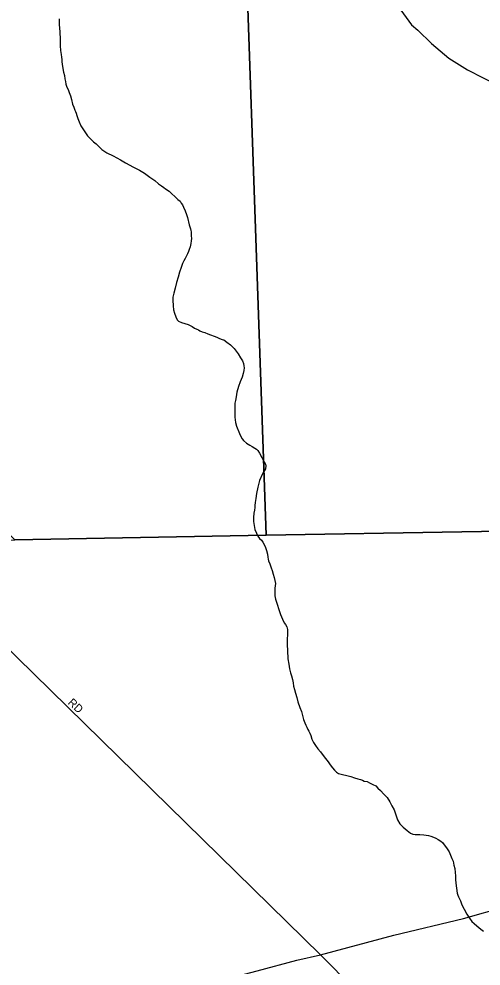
# Model space of a CAD drawing. Extents: x 2010165 to 2382125, y 1060529 to 1407316.
# Drawn here: x 2233393 to 2236282, y 1290356 to 1296274 of the extents above; entities that cross this region are included whole.
import ezdxf

# ---------------------------------------------------------------- set-up
doc = ezdxf.new("R2010")
doc.units = 0
for name, color, linetype in [('GM_X_City_Street', 7, 'Continuous'), ('GM_X_City_Street_Text', 7, 'Continuous'), ('GM_X_Corporation', 7, 'Continuous'), ('GM_X_Minor_River', 7, 'Continuous')]:
    doc.layers.add(name, color=color, linetype=linetype)

msp = doc.modelspace()

# ---------------------------------------------------------------- linework, layer by layer
at = {"layer": 'GM_X_City_Street'}
for points in [[(2234791, 1297589.9), (2234951.4, 1297371.4), (2235265.9, 1296994), (2235724.2, 1296409.4), (2235847, 1296237.8), (2235885.9, 1296204.7), (2235972.3, 1296120.6), (2236081, 1296029), (2236197.2, 1295955.7), (2236392.2, 1295856.3), (2236499.6, 1295814.9), (2236606.8, 1295779.6), (2236801.9, 1295756.5), (2237088.8, 1295749.8), (2238672.4, 1295770.7), (2243162.7, 1295800.6)], [(2237139.1, 1283818.1), (2237013.6, 1286565.2), (2236914.8, 1287903.6), (2236898.9, 1288051.7), (2236904.4, 1288071.9), (2236952, 1288095.2), (2237028.2, 1288171.5), (2237100.3, 1288249.6), (2237206.3, 1288419), (2237198.5, 1288487), (2237161.7, 1288590.5), (2237128, 1288653.8), (2237061.6, 1288738.4), (2236872.5, 1288918.2), (2236470.3, 1289275.2), (2235905.5, 1289792.5), (2235277.5, 1290426.7), (2232535.6, 1293111.5)], [(2235277.5, 1290426.7), (2235737.5, 1290549), (2236172, 1290652.6), (2236436.7, 1290727.7), (2236661.8, 1290785.7), (2236919.3, 1290830.5), (2237149.2, 1290858.5), (2237411.2, 1290885.4), (2237855.7, 1290908.9), (2238173, 1290889.1), (2238908.5, 1290829.8), (2239552.6, 1290792.5)], [(2233595.7, 1289787), (2233739.2, 1289895.1), (2233988.7, 1290020), (2234081.8, 1290064.5), (2234168.9, 1290104.9), (2234373.1, 1290196.5), (2234636.1, 1290261.6), (2234883.1, 1290326.2), (2235130, 1290392.8), (2235277.5, 1290426.7)]]:
    msp.add_lwpolyline(points, dxfattribs=at)
at = {"layer": 'GM_X_Corporation'}
for points in [[(2234754.2, 1298378.1), (2234938.8, 1293048), (2233366.5, 1293020.4), (2231831.7, 1294517.8), (2231640.3, 1294703.3), (2231491.3, 1294842.8), (2231434.9, 1294888.7), (2231360.5, 1294950.4), (2231270.1, 1294994), (2231181.7, 1295029.6), (2231057.4, 1295061), (2230925.1, 1295066.3), (2230822.9, 1295079.8), (2230738.6, 1295111.4), (2230644.1, 1295161), (2230579.7, 1295214.8), (2230497, 1295314.6), (2230403.9, 1295484.6), (2230264.2, 1295742.6), (2230223.6, 1295842.6), (2230211, 1295942.9), (2230222.3, 1296071.3), (2230237.2, 1296266), (2230250.1, 1296458.7)], [(2245628.7, 1298157.5), (2245690.7, 1295916.5), (2245718.5, 1291617.1), (2245721.2, 1290799.4), (2245724.8, 1290436.2), (2240444.4, 1290387.7), (2240406.9, 1293128.4), (2239321.3, 1293118.2), (2238752.4, 1293110.9), (2238221.6, 1293105.9), (2237384.4, 1293091.1), (2234938.8, 1293048), (2234754.2, 1298378.1)], [(2233029.7, 1284948.2), (2232960.9, 1287546.8), (2232761.3, 1287788.3), (2234325.3, 1288864.4), (2234201.1, 1289017.7), (2233926.8, 1289388), (2233595.7, 1289787), (2233517.7, 1289853.2), (2233432.5, 1289969.5), (2233294.4, 1290116.5), (2233195.3, 1290226.3), (2233079.5, 1290303.5), (2229712.6, 1290255.7), (2229671.2, 1292961.1), (2229670.7, 1293049.4), (2229690.7, 1293055.5), (2229813.4, 1292957.9), (2233366.5, 1293020.4), (2234938.8, 1293048), (2237384.4, 1293091.1)]]:
    msp.add_lwpolyline(points, dxfattribs=at)
at = {"layer": 'GM_X_Minor_River'}
for points in [[(2233643.7, 1296275.9), (2233644.5, 1296239.7), (2233649.4, 1296193.6), (2233650.4, 1296145.4), (2233651.2, 1296107.2)], [(2233651.2, 1296107.2), (2233653.8, 1296077.1), (2233656.3, 1296053), (2233658.7, 1296035), (2233661, 1296021), (2233661.3, 1296006.9), (2233663.6, 1295990.9), (2233668.1, 1295964.8), (2233672.6, 1295942.8), (2233677.1, 1295920.8), (2233679.5, 1295900.8), (2233683.9, 1295882.8), (2233686.2, 1295866.7), (2233692.6, 1295848.8), (2233701, 1295832.9), (2233707.4, 1295814.9), (2233715.8, 1295795), (2233722.3, 1295771), (2233728.9, 1295741), (2233735.3, 1295723), (2233741.7, 1295705), (2233745.9, 1295695.1), (2233750.2, 1295685.1), (2233754.5, 1295671.1), (2233760.9, 1295653.2), (2233769.3, 1295631.2), (2233779.9, 1295607.3), (2233821.3, 1295543.8), (2233843.9, 1295522.1), (2233860.2, 1295506.4), (2233876.6, 1295494.6), (2233886.8, 1295482.8), (2233897.1, 1295472.9), (2233911.4, 1295459.1), (2233942, 1295437.6), (2233982.5, 1295418.3), (2234027.2, 1295395.1), (2234059.7, 1295375.6), (2234086.1, 1295360), (2234104.4, 1295350.3), (2234116.6, 1295344.6), (2234130.8, 1295336.8), (2234147, 1295329.1), (2234177.5, 1295311.6), (2234212.1, 1295286.1), (2234242.7, 1295264.6), (2234265.2, 1295244.9), (2234283.6, 1295231.2), (2234299.8, 1295221.5), (2234310, 1295213.6), (2234332.4, 1295198), (2234348.8, 1295182.2), (2234367.2, 1295164.5), (2234385.7, 1295146.8), (2234400, 1295135), (2234408.2, 1295123.1), (2234416.5, 1295113.2), (2234422.8, 1295099.3), (2234433.3, 1295075.4), (2234439.8, 1295053.4), (2234446.2, 1295033.4), (2234457.2, 1294987.4), (2234461.5, 1294975.4), (2234465.7, 1294963.5), (2234467.9, 1294953.5), (2234470.2, 1294943.5), (2234470.6, 1294919.4), (2234471, 1294903.3), (2234469.3, 1294887.2), (2234467.6, 1294871.1), (2234464, 1294850.9), (2234458.3, 1294834.7), (2234452.6, 1294820.6), (2234446.8, 1294806.4), (2234441.1, 1294794.2), (2234431.4, 1294777.9), (2234423.6, 1294763.7), (2234416, 1294745.5), (2234406.4, 1294721.2), (2234397, 1294692.9), (2234387.6, 1294660.6), (2234378.2, 1294628.2), (2234368.9, 1294591.9), (2234361.5, 1294561.6), (2234356, 1294535.4), (2234354.4, 1294517.3), (2234354.6, 1294505.2), (2234356.8, 1294495.2), (2234357.1, 1294481.1), (2234359.6, 1294457.1), (2234366.1, 1294435.1), (2234374.6, 1294413.2), (2234383, 1294395.2), (2234391.2, 1294385.4), (2234409.4, 1294377.7), (2234451.9, 1294364.4), (2234476.2, 1294352.8), (2234490.4, 1294343.1), (2234504.7, 1294335.3), (2234514.8, 1294331.5), (2234524.9, 1294325.6)], [(2234524.9, 1294325.6), (2234539.1, 1294319.9), (2234555.3, 1294314.2), (2234573.5, 1294306.5), (2234630.2, 1294285.5), (2234646.4, 1294277.8), (2234662.6, 1294272), (2234674.7, 1294268.3), (2234693.1, 1294254.6), (2234715.5, 1294238.9), (2234738, 1294215.2), (2234762.8, 1294181.6), (2234777.4, 1294157.7), (2234789.8, 1294137.9), (2234796.2, 1294121.9), (2234798.5, 1294105.9), (2234800.8, 1294093.9), (2234799.1, 1294077.8), (2234795.4, 1294059.6), (2234787.9, 1294035.4), (2234776.4, 1294007), (2234765, 1293976.7), (2234755.7, 1293942.3), (2234750.2, 1293914.1), (2234746.7, 1293889.9), (2234743, 1293873.8), (2234743.3, 1293859.7), (2234743.8, 1293835.6), (2234742.3, 1293809.5), (2234742.8, 1293785.4), (2234747.5, 1293753.3), (2234754, 1293729.3), (2234771, 1293683.4), (2234779.4, 1293665.5), (2234787.7, 1293651.6), (2234798, 1293639.7), (2234816.4, 1293624), (2234836.7, 1293610.4), (2234851, 1293602.6), (2234867.2, 1293592.9), (2234877.4, 1293587), (2234885.6, 1293577.1), (2234896, 1293561.3), (2234925.2, 1293507.6), (2234933.5, 1293491.7), (2234935.8, 1293481.7), (2234934.1, 1293463.6), (2234914.7, 1293431), (2234897.5, 1293390.5), (2234886.3, 1293348.1), (2234879, 1293309.8), (2234873.7, 1293277.5), (2234870.1, 1293253.4), (2234868.5, 1293233.2), (2234866.8, 1293221.2), (2234865.1, 1293205.1), (2234861.5, 1293186.9), (2234860, 1293158.7), (2234860.5, 1293134.6), (2234863, 1293108.6), (2234867.6, 1293084.6), (2234878.1, 1293060.6), (2234886.5, 1293042.7), (2234896.8, 1293028.9), (2234909.1, 1293017), (2234917.4, 1293005.1), (2234925.7, 1292991.2), (2234934.1, 1292971.3), (2234940.5, 1292953.4), (2234947, 1292929.4), (2234949.4, 1292911.3), (2234951.7, 1292899.3), (2234953.9, 1292889.3), (2234962.3, 1292869.4), (2234966.6, 1292857.4), (2234970.8, 1292845.4), (2234975.2, 1292827.4), (2234981.7, 1292805.5), (2234988.2, 1292783.5), (2234996.9, 1292747.5), (2234993.5, 1292717.3), (2234992.1, 1292689.1), (2234992.5, 1292669.1), (2234994.7, 1292659.1), (2234996.9, 1292649.1), (2235029, 1292553.2), (2235041.7, 1292523.4), (2235052.2, 1292501.5), (2235060.4, 1292489.6), (2235068.7, 1292475.7), (2235071.1, 1292459.6), (2235071.6, 1292431.5), (2235070.4, 1292395.3), (2235069, 1292363.2), (2235071.8, 1292327.1), (2235074.8, 1292276.9), (2235079.5, 1292242.8), (2235084.2, 1292212.8), (2235090.7, 1292188.8), (2235097.1, 1292168.8), (2235103.6, 1292146.8)], [(2235103.6, 1292146.8), (2235108, 1292126.8), (2235110.4, 1292104.8), (2235114.9, 1292084.8), (2235121.4, 1292060.8), (2235129.9, 1292034.9), (2235136.5, 1292006.8), (2235149.3, 1291970.9), (2235159.8, 1291947), (2235166.4, 1291921.1), (2235172.9, 1291897.1), (2235179.4, 1291877.1), (2235185.7, 1291861.1), (2235192, 1291849.2), (2235198.3, 1291835.3), (2235204.5, 1291823.3), (2235210.8, 1291811.4), (2235217.1, 1291797.5), (2235223.6, 1291773.5), (2235234.1, 1291753.6), (2235246.5, 1291733.8), (2235261, 1291713.9), (2235277.5, 1291694.2), (2235296, 1291672.4), (2235310.4, 1291652.6), (2235326.9, 1291632.8), (2235339.4, 1291613), (2235353.8, 1291595.2), (2235366.2, 1291579.4), (2235378.4, 1291567.5), (2235390.7, 1291559.7), (2235467.3, 1291541.1), (2235491.6, 1291531.6), (2235511.8, 1291525.9), (2235528, 1291522.2), (2235540.1, 1291518.4), (2235552.3, 1291512.6), (2235570.4, 1291509), (2235584.6, 1291501.2), (2235604.9, 1291491.6), (2235623.2, 1291481.9), (2235637.5, 1291468.1), (2235653.9, 1291452.3), (2235674.4, 1291430.6), (2235694.9, 1291408.9), (2235711.5, 1291383.1), (2235724.1, 1291357.3), (2235738.7, 1291331.4), (2235751.5, 1291295.5), (2235760, 1291269.6), (2235774.6, 1291245.7), (2235795.1, 1291224), (2235819.6, 1291202.4), (2235842, 1291186.8), (2235856.2, 1291181), (2235870.3, 1291177.3), (2235898.4, 1291177.8), (2235924.6, 1291176.3), (2235952.8, 1291172.8), (2235969, 1291167.1), (2235985.1, 1291161.4), (2235999.3, 1291155.6), (2236013.5, 1291147.9), (2236029.8, 1291136.1), (2236040, 1291128.3), (2236052.4, 1291114.5), (2236066.8, 1291094.7), (2236083.4, 1291070.9), (2236091.8, 1291048.9), (2236100.3, 1291029), (2236106.7, 1291011.1), (2236111.2, 1290987.1), (2236117.7, 1290965.1), (2236120.2, 1290941), (2236122.6, 1290919), (2236123.1, 1290896.9), (2236123.5, 1290874.8), (2236132.8, 1290812.7), (2236137.1, 1290798.7), (2236141.3, 1290788.8), (2236147.6, 1290776.8), (2236153.9, 1290762.9), (2236162.4, 1290738.9), (2236177, 1290711.1), (2236193.7, 1290681.3), (2236210.3, 1290655.5), (2236224.8, 1290635.7), (2236239.1, 1290621.9), (2236255.5, 1290608.1), (2236267.7, 1290596.3), (2236280, 1290586.5), (2236296.3, 1290574.8)]]:
    msp.add_lwpolyline(points, dxfattribs=at)

# ---------------------------------------------------------------- texts
at = {"layer": 'GM_X_City_Street_Text'}
msp.add_text('RD', height=50, rotation=317.1199, dxfattribs=at).set_placement((2233695.7, 1291997.5))

doc.saveas('drawing.dxf')
